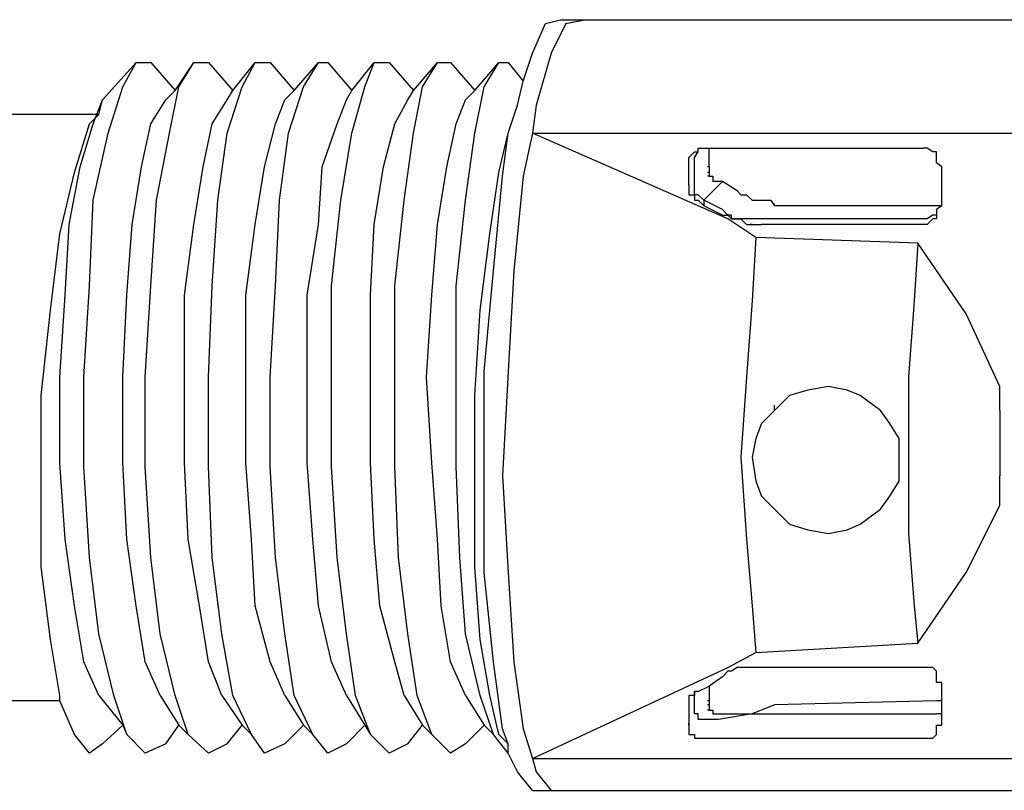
# Model space of a CAD drawing. Header units: millimetres. Extents: x 1114507 to 93926427, y 174473 to 817039.
# Tile 438 of 483: x 2216912 to 2218279, y 770014 to 771083. Entities that reach past the tile are written whole.
import ezdxf

# ---------------------------------------------------------------- set-up
doc = ezdxf.new("R2010")
doc.units = ezdxf.units.MM

msp = doc.modelspace()

# ---------------------------------------------------------------- linework, layer by layer
at = {"color": 7, "linetype": 'Continuous', "lineweight": -2, "elevation": -2718483}
for points in [[(2217623.5, 771036.8), (2217641.6, 771078.2), (2217641.6, 771078.2)], [(2217641.6, 771078.2), (2217662.2, 771083.3), (2217662.2, 771083.3)], [(2217670, 771078.2), (2217649.3, 771036.8), (2217649.3, 771036.8)], [(2217662.2, 771083.3), (2217695.8, 771083.3), (2217695.8, 771083.3)], [(2217670, 771078.2), (2217695.8, 771083.3), (2217695.8, 771083.3)], [(2217695.8, 771083.3), (2219091.2, 771083.3), (2219091.2, 771083.3)], [(2217026.6, 770972.2), (2217073.1, 771023.9), (2217073.1, 771023.9)], [(2217055, 770990.3), (2217073.1, 771023.9), (2217073.1, 771023.9)], [(2217073.1, 771023.9), (2217093.8, 771023.9), (2217093.8, 771023.9)], [(2217093.8, 771023.9), (2217127.4, 770985.1), (2217127.4, 770985.1)], [(2217127.4, 770985.1), (2217153.2, 771023.9), (2217153.2, 771023.9)], [(2217132.5, 770990.3), (2217153.2, 771023.9), (2217153.2, 771023.9)], [(2217153.2, 771023.9), (2217173.9, 771023.9), (2217173.9, 771023.9)], [(2217173.9, 771023.9), (2217207.5, 770985.1), (2217207.5, 770985.1)], [(2217207.5, 770985.1), (2217238.5, 771023.9), (2217238.5, 771023.9)], [(2217220.4, 770990.3), (2217238.5, 771023.9), (2217238.5, 771023.9)], [(2217238.5, 771023.9), (2217259.1, 771023.9), (2217259.1, 771023.9)], [(2217259.1, 771023.9), (2217292.7, 770985.1), (2217292.7, 770985.1)], [(2217292.7, 770985.1), (2217326.3, 771023.9), (2217326.3, 771023.9)], [(2217305.7, 770990.3), (2217326.3, 771023.9), (2217326.3, 771023.9)], [(2217326.3, 771023.9), (2217339.2, 771023.9), (2217339.2, 771023.9)], [(2217339.2, 771023.9), (2217372.8, 770985.1), (2217372.8, 770985.1)], [(2217372.8, 770985.1), (2217403.8, 771023.9), (2217403.8, 771023.9)], [(2217390.9, 770990.3), (2217403.8, 771023.9), (2217403.8, 771023.9)], [(2217403.8, 771023.9), (2217424.5, 771023.9), (2217424.5, 771023.9)], [(2217424.5, 771023.9), (2217458.1, 770985.1), (2217458.1, 770985.1)], [(2217458.1, 770985.1), (2217491.7, 771023.9), (2217491.7, 771023.9)], [(2217471, 770990.3), (2217491.7, 771023.9), (2217491.7, 771023.9)], [(2217491.7, 771023.9), (2217509.8, 771023.9), (2217509.8, 771023.9)], [(2217509.8, 771023.9), (2217543.4, 770985.1), (2217543.4, 770985.1)], [(2217543.4, 770985.1), (2217577, 771023.9), (2217577, 771023.9)], [(2217556.3, 770990.3), (2217577, 771023.9), (2217577, 771023.9)], [(2217577, 771023.9), (2217589.9, 771023.9), (2217589.9, 771023.9)], [(2217589.9, 771023.9), (2217610.6, 770998), (2217610.6, 770998)], [(2217610.6, 770998), (2217623.5, 771036.8), (2217623.5, 771036.8)], [(2217649.3, 771036.8), (2217628.7, 770964.5), (2217628.7, 770964.5)], [(2217602.8, 770964.5), (2217610.6, 770998), (2217610.6, 770998)], [(2217034.3, 770925.7), (2217055, 770990.3), (2217055, 770990.3)], [(2217114.4, 770972.2), (2217127.4, 770985.1), (2217127.4, 770985.1)], [(2217119.6, 770925.7), (2217132.5, 770990.3), (2217132.5, 770990.3)], [(2217199.7, 770925.7), (2217220.4, 770990.3), (2217220.4, 770990.3)], [(2217199.7, 770972.2), (2217207.5, 770985.1), (2217207.5, 770985.1)], [(2217279.8, 770972.2), (2217292.7, 770985.1), (2217292.7, 770985.1)], [(2217285, 770925.7), (2217305.7, 770990.3), (2217305.7, 770990.3)], [(2217365.1, 770972.2), (2217372.8, 770985.1), (2217372.8, 770985.1)], [(2217372.8, 770925.7), (2217390.9, 770990.3), (2217390.9, 770990.3)], [(2217450.4, 770972.2), (2217458.1, 770985.1), (2217458.1, 770985.1)], [(2217458.1, 770925.7), (2217471, 770990.3), (2217471, 770990.3)], [(2217530.5, 770972.2), (2217543.4, 770985.1), (2217543.4, 770985.1)], [(2217543.4, 770925.7), (2217556.3, 770990.3), (2217556.3, 770990.3)], [(2217013.7, 770938.6), (2217026.6, 770972.2), (2217026.6, 770972.2)], [(2217021.4, 770951.5), (2217026.6, 770972.2), (2217026.6, 770972.2)], [(2217093.8, 770938.6), (2217114.4, 770972.2), (2217114.4, 770972.2)], [(2217179, 770938.6), (2217199.7, 770972.2), (2217199.7, 770972.2)], [(2217266.9, 770938.6), (2217279.8, 770972.2), (2217279.8, 770972.2)], [(2217352.2, 770938.6), (2217365.1, 770972.2), (2217365.1, 770972.2)], [(2217432.3, 770938.6), (2217450.4, 770972.2), (2217450.4, 770972.2)], [(2217517.5, 770938.6), (2217530.5, 770972.2), (2217530.5, 770972.2)], [(2217589.9, 770925.7), (2217602.8, 770964.5), (2217602.8, 770964.5)], [(2217628.7, 770964.5), (2217623.5, 770925.7), (2217623.5, 770925.7)], [(2217021.4, 770951.5), (2216551.1, 770951.5), (2216551.1, 770951.5)], [(2217008.5, 770938.6), (2217021.4, 770951.5), (2217021.4, 770951.5)], [(2216987.8, 770871.4), (2217008.5, 770938.6), (2217008.5, 770938.6)], [(2216995.6, 770879.2), (2217013.7, 770938.6), (2217013.7, 770938.6)], [(2217080.8, 770879.2), (2217093.8, 770938.6), (2217093.8, 770938.6)], [(2217166.1, 770879.2), (2217179, 770938.6), (2217179, 770938.6)], [(2217251.4, 770879.2), (2217266.9, 770938.6), (2217266.9, 770938.6)], [(2217331.5, 770879.2), (2217352.2, 770938.6), (2217352.2, 770938.6)], [(2217416.8, 770879.2), (2217432.3, 770938.6), (2217432.3, 770938.6)], [(2217504.6, 770879.2), (2217517.5, 770938.6), (2217517.5, 770938.6)], [(2217013.7, 770832.7), (2217034.3, 770925.7), (2217034.3, 770925.7)], [(2217101.5, 770832.7), (2217119.6, 770925.7), (2217119.6, 770925.7)], [(2217186.8, 770832.7), (2217199.7, 770925.7), (2217199.7, 770925.7)], [(2217272.1, 770832.7), (2217285, 770925.7), (2217285, 770925.7)], [(2217357.3, 770832.7), (2217372.8, 770925.7), (2217372.8, 770925.7)], [(2217445.2, 770832.7), (2217458.1, 770925.7), (2217458.1, 770925.7)], [(2217530.5, 770832.7), (2217543.4, 770925.7), (2217543.4, 770925.7)], [(2217577, 770871.4), (2217589.9, 770925.7), (2217589.9, 770925.7)], [(2217582.1, 770866.3), (2217589.9, 770925.7), (2217589.9, 770925.7)], [(2217623.5, 770925.7), (2217610.6, 770866.3), (2217610.6, 770866.3)], [(2217623.5, 770925.7), (2219052.4, 770925.7), (2219052.4, 770925.7)], [(2217894.8, 770806.8), (2217623.5, 770925.7), (2217623.5, 770925.7)], [(2217853.5, 770905), (2217861.2, 770905), (2217861.2, 770905)], [(2217853.5, 770899.9), (2217853.5, 770905), (2217853.5, 770905)], [(2217853.5, 770899.9), (2217853.5, 770905), (2217853.5, 770905)], [(2217861.2, 770905), (2217869, 770905), (2217869, 770905)], [(2217869, 770879.2), (2217869, 770905), (2217869, 770905)], [(2217869, 770905), (2218166.1, 770905), (2218166.1, 770905)], [(2218171.3, 770905), (2218166.1, 770905), (2218166.1, 770905)], [(2218179.1, 770899.9), (2218171.3, 770905), (2218171.3, 770905)], [(2217840.5, 770892.1), (2217848.3, 770899.9), (2217848.3, 770899.9)], [(2217840.5, 770884.4), (2217840.5, 770892.1), (2217840.5, 770892.1)], [(2217840.5, 770884.4), (2217840.5, 770886.9), (2217840.5, 770886.9)], [(2217848.3, 770899.9), (2217853.5, 770899.9), (2217853.5, 770899.9)], [(2217848.3, 770892.1), (2217853.5, 770899.9), (2217853.5, 770899.9)], [(2217848.3, 770858.5), (2217848.3, 770892.1), (2217848.3, 770892.1)], [(2218184.2, 770899.9), (2218179.1, 770899.9), (2218179.1, 770899.9)], [(2218184.2, 770892.1), (2218184.2, 770899.9), (2218184.2, 770899.9)], [(2218184.2, 770884.4), (2218184.2, 770892.1), (2218184.2, 770892.1)], [(2218184.2, 770884.4), (2218184.2, 770886.9), (2218184.2, 770886.9)], [(2216980.1, 770799.1), (2216995.6, 770879.2), (2216995.6, 770879.2)], [(2217067.9, 770799.1), (2217080.8, 770879.2), (2217080.8, 770879.2)], [(2217153.2, 770799.1), (2217166.1, 770879.2), (2217166.1, 770879.2)], [(2217238.5, 770799.1), (2217251.4, 770879.2), (2217251.4, 770879.2)], [(2217326.3, 770799.1), (2217331.5, 770879.2), (2217331.5, 770879.2)], [(2217403.8, 770799.1), (2217416.8, 770879.2), (2217416.8, 770879.2)], [(2217491.7, 770799.1), (2217504.6, 770879.2), (2217504.6, 770879.2)], [(2217840.5, 770879.2), (2217840.5, 770884.4), (2217840.5, 770884.4)], [(2217840.5, 770853.3), (2217840.5, 770879.2), (2217840.5, 770879.2)], [(2217869, 770879.2), (2217866.4, 770879.2), (2217866.4, 770879.2)], [(2217869, 770879.2), (2217866.4, 770879.2), (2217866.4, 770879.2)], [(2217869, 770879.2), (2217869, 770871.4), (2217869, 770871.4)], [(2218192, 770879.2), (2218184.2, 770884.4), (2218184.2, 770884.4)], [(2218192, 770824.9), (2218192, 770879.2), (2218192, 770879.2)], [(2216967.2, 770786.2), (2216987.8, 770871.4), (2216987.8, 770871.4)], [(2217564.1, 770786.2), (2217577, 770871.4), (2217577, 770871.4)], [(2217569.2, 770734.5), (2217582.1, 770866.3), (2217582.1, 770866.3)], [(2217610.6, 770866.3), (2217597.6, 770734.5), (2217597.6, 770734.5)], [(2217869, 770871.4), (2217866.4, 770871.4), (2217866.4, 770871.4)], [(2217869, 770871.4), (2217866.4, 770871.4), (2217866.4, 770871.4)], [(2217869, 770871.4), (2217866.4, 770871.4), (2217866.4, 770871.4)], [(2217869, 770866.3), (2217866.4, 770866.3), (2217866.4, 770866.3)], [(2217869, 770871.4), (2217869, 770866.3), (2217869, 770866.3)], [(2217869, 770866.3), (2217874.1, 770866.3), (2217874.1, 770866.3)], [(2217874.1, 770866.3), (2217874.1, 770858.5), (2217874.1, 770858.5)], [(2217840.5, 770853.3), (2217840.5, 770845.6), (2217840.5, 770845.6)], [(2217840.5, 770845.6), (2217840.5, 770840.4), (2217840.5, 770840.4)], [(2217848.3, 770853.3), (2217848.3, 770858.5), (2217848.3, 770858.5)], [(2217848.3, 770845.6), (2217848.3, 770853.3), (2217848.3, 770853.3)], [(2217848.3, 770840.4), (2217848.3, 770845.6), (2217848.3, 770845.6)], [(2217887.1, 770858.5), (2217861.2, 770832.7), (2217861.2, 770832.7)], [(2217887.1, 770858.5), (2217874.1, 770858.5), (2217874.1, 770858.5)], [(2217907.7, 770845.6), (2217887.1, 770858.5), (2217887.1, 770858.5)], [(2217907.7, 770845.6), (2217912.9, 770840.4), (2217912.9, 770840.4)], [(2217008.5, 770713.8), (2217013.7, 770832.7), (2217013.7, 770832.7)], [(2217093.8, 770713.8), (2217101.5, 770832.7), (2217101.5, 770832.7)], [(2217179, 770713.8), (2217186.8, 770832.7), (2217186.8, 770832.7)], [(2217266.9, 770713.8), (2217272.1, 770832.7), (2217272.1, 770832.7)], [(2217344.4, 770713.8), (2217357.3, 770832.7), (2217357.3, 770832.7)], [(2217432.3, 770713.8), (2217445.2, 770832.7), (2217445.2, 770832.7)], [(2217517.5, 770713.8), (2217530.5, 770832.7), (2217530.5, 770832.7)], [(2217840.5, 770840.4), (2217848.3, 770840.4), (2217848.3, 770840.4)], [(2217848.3, 770840.4), (2217848.3, 770832.7), (2217848.3, 770832.7)], [(2217853.5, 770840.4), (2217848.3, 770840.4), (2217848.3, 770840.4)], [(2217848.3, 770832.7), (2217853.5, 770832.7), (2217853.5, 770832.7)], [(2217861.2, 770832.7), (2217853.5, 770840.4), (2217853.5, 770840.4)], [(2217861.2, 770824.9), (2217853.5, 770832.7), (2217853.5, 770832.7)], [(2217861.2, 770832.7), (2217861.2, 770824.9), (2217861.2, 770824.9)], [(2217887.1, 770819.8), (2217861.2, 770832.7), (2217861.2, 770832.7)], [(2217912.9, 770840.4), (2217920.7, 770840.4), (2217920.7, 770840.4)], [(2217920.7, 770840.4), (2217928.4, 770832.7), (2217928.4, 770832.7)], [(2217928.4, 770832.7), (2217933.6, 770832.7), (2217933.6, 770832.7)], [(2217933.6, 770832.7), (2217941.3, 770832.7), (2217941.3, 770832.7)], [(2217941.3, 770832.7), (2217946.5, 770832.7), (2217946.5, 770832.7)], [(2217946.5, 770832.7), (2217954.2, 770832.7), (2217954.2, 770832.7)], [(2217954.2, 770832.7), (2217959.4, 770824.9), (2217959.4, 770824.9)], [(2217887.1, 770812), (2217861.2, 770824.9), (2217861.2, 770824.9)], [(2217894.8, 770812), (2217887.1, 770819.8), (2217887.1, 770819.8)], [(2217959.4, 770824.9), (2217959.4, 770827.5), (2217959.4, 770827.5)], [(2218184.2, 770824.9), (2217959.4, 770824.9), (2217959.4, 770824.9)], [(2218192, 770824.9), (2218184.2, 770824.9), (2218184.2, 770824.9)], [(2218192, 770824.9), (2218184.2, 770819.8), (2218184.2, 770819.8)], [(2218184.2, 770819.8), (2218184.2, 770812), (2218184.2, 770812)], [(2218192, 770824.9), (2218192, 770827.5), (2218192, 770827.5)], [(2217887.1, 770812), (2217894.8, 770812), (2217894.8, 770812)], [(2217894.8, 770812), (2217900, 770806.8), (2217900, 770806.8)], [(2217900, 770812), (2217894.8, 770812), (2217894.8, 770812)], [(2217933.6, 770781), (2217894.8, 770806.8), (2217894.8, 770806.8)], [(2217900, 770806.8), (2217900, 770812), (2217900, 770812)], [(2217900, 770806.8), (2217907.7, 770806.8), (2217907.7, 770806.8)], [(2217907.7, 770806.8), (2217900, 770806.8), (2217900, 770806.8)], [(2217907.7, 770806.8), (2217912.9, 770806.8), (2217912.9, 770806.8)], [(2217912.9, 770806.8), (2217907.7, 770806.8), (2217907.7, 770806.8)], [(2217912.9, 770806.8), (2217920.7, 770799.1), (2217920.7, 770799.1)], [(2217920.7, 770806.8), (2217912.9, 770806.8), (2217912.9, 770806.8)], [(2217928.4, 770806.8), (2217920.7, 770806.8), (2217920.7, 770806.8)], [(2217933.6, 770806.8), (2217928.4, 770806.8), (2217928.4, 770806.8)], [(2217941.3, 770806.8), (2217933.6, 770806.8), (2217933.6, 770806.8)], [(2218166.1, 770806.8), (2217941.3, 770806.8), (2217941.3, 770806.8)], [(2218171.3, 770806.8), (2218166.1, 770806.8), (2218166.1, 770806.8)], [(2218179.1, 770812), (2218171.3, 770806.8), (2218171.3, 770806.8)], [(2218179.1, 770806.8), (2218171.3, 770799.1), (2218171.3, 770799.1)], [(2218184.2, 770812), (2218179.1, 770812), (2218179.1, 770812)], [(2218184.2, 770806.8), (2218179.1, 770806.8), (2218179.1, 770806.8)], [(2218184.2, 770812), (2218184.2, 770806.8), (2218184.2, 770806.8)], [(2216974.9, 770700.9), (2216980.1, 770799.1), (2216980.1, 770799.1)], [(2217060.2, 770700.9), (2217067.9, 770799.1), (2217067.9, 770799.1)], [(2217140.3, 770700.9), (2217153.2, 770799.1), (2217153.2, 770799.1)], [(2217225.6, 770700.9), (2217238.5, 770799.1), (2217238.5, 770799.1)], [(2217310.8, 770700.9), (2217326.3, 770799.1), (2217326.3, 770799.1)], [(2217398.7, 770700.9), (2217403.8, 770799.1), (2217403.8, 770799.1)], [(2217484, 770700.9), (2217491.7, 770799.1), (2217491.7, 770799.1)], [(2217920.7, 770799.1), (2217928.4, 770799.1), (2217928.4, 770799.1)], [(2217928.4, 770799.1), (2217925.8, 770799.1), (2217925.8, 770799.1)], [(2217928.4, 770799.1), (2217933.6, 770799.1), (2217933.6, 770799.1)], [(2217933.6, 770799.1), (2217941.3, 770799.1), (2217941.3, 770799.1)], [(2218166.1, 770799.1), (2217941.3, 770799.1), (2217941.3, 770799.1)], [(2218171.3, 770799.1), (2218166.1, 770799.1), (2218166.1, 770799.1)], [(2216954.2, 770680.2), (2216967.2, 770786.2), (2216967.2, 770786.2)], [(2217551.1, 770680.2), (2217564.1, 770786.2), (2217564.1, 770786.2)], [(2217933.6, 770781), (2217928.4, 770693.1), (2217928.4, 770693.1)], [(2218158.4, 770773.2), (2217933.6, 770781), (2217933.6, 770781)], [(2218158.4, 770773.2), (2218153.2, 770693.1), (2218153.2, 770693.1)], [(2218225.6, 770675), (2218158.4, 770773.2), (2218158.4, 770773.2)], [(2217556.3, 770594.9), (2217569.2, 770734.5), (2217569.2, 770734.5)], [(2217597.6, 770734.5), (2217589.9, 770594.9), (2217589.9, 770594.9)], [(2217000.7, 770587.2), (2217008.5, 770713.8), (2217008.5, 770713.8)], [(2217086, 770587.2), (2217093.8, 770713.8), (2217093.8, 770713.8)], [(2217173.9, 770587.2), (2217179, 770713.8), (2217179, 770713.8)], [(2217259.1, 770587.2), (2217266.9, 770713.8), (2217266.9, 770713.8)], [(2217344.4, 770587.2), (2217344.4, 770713.8), (2217344.4, 770713.8)], [(2217432.3, 770587.2), (2217432.3, 770713.8), (2217432.3, 770713.8)], [(2217517.5, 770587.2), (2217517.5, 770713.8), (2217517.5, 770713.8)], [(2216967.2, 770587.2), (2216974.9, 770700.9), (2216974.9, 770700.9)], [(2217055, 770587.2), (2217060.2, 770700.9), (2217060.2, 770700.9)], [(2217140.3, 770587.2), (2217140.3, 770700.9), (2217140.3, 770700.9)], [(2217225.6, 770587.2), (2217225.6, 770700.9), (2217225.6, 770700.9)], [(2217310.8, 770587.2), (2217310.8, 770700.9), (2217310.8, 770700.9)], [(2217398.7, 770587.2), (2217398.7, 770700.9), (2217398.7, 770700.9)], [(2217476.2, 770587.2), (2217484, 770700.9), (2217484, 770700.9)], [(2217928.4, 770693.1), (2217920.7, 770587.2), (2217920.7, 770587.2)], [(2218153.2, 770693.1), (2218145.5, 770587.2), (2218145.5, 770587.2)], [(2216941.3, 770561.4), (2216954.2, 770680.2), (2216954.2, 770680.2)], [(2217543.4, 770561.4), (2217551.1, 770680.2), (2217551.1, 770680.2)], [(2218272.1, 770574.3), (2218225.6, 770675), (2218225.6, 770675)], [(2216967.2, 770468.3), (2216967.2, 770587.2), (2216967.2, 770587.2)], [(2217000.7, 770463.2), (2217000.7, 770587.2), (2217000.7, 770587.2)], [(2217055, 770468.3), (2217055, 770587.2), (2217055, 770587.2)], [(2217086, 770463.2), (2217086, 770587.2), (2217086, 770587.2)], [(2217140.3, 770468.3), (2217140.3, 770587.2), (2217140.3, 770587.2)], [(2217173.9, 770463.2), (2217173.9, 770587.2), (2217173.9, 770587.2)], [(2217225.6, 770468.3), (2217225.6, 770587.2), (2217225.6, 770587.2)], [(2217259.1, 770463.2), (2217259.1, 770587.2), (2217259.1, 770587.2)], [(2217310.8, 770468.3), (2217310.8, 770587.2), (2217310.8, 770587.2)], [(2217344.4, 770463.2), (2217344.4, 770587.2), (2217344.4, 770587.2)], [(2217398.7, 770468.3), (2217398.7, 770587.2), (2217398.7, 770587.2)], [(2217432.3, 770463.2), (2217432.3, 770587.2), (2217432.3, 770587.2)], [(2217484, 770468.3), (2217476.2, 770587.2), (2217476.2, 770587.2)], [(2217517.5, 770463.2), (2217517.5, 770587.2), (2217517.5, 770587.2)], [(2217556.3, 770450.2), (2217556.3, 770594.9), (2217556.3, 770594.9)], [(2217589.9, 770594.9), (2217582.1, 770450.2), (2217582.1, 770450.2)], [(2217920.7, 770587.2), (2217912.9, 770476.1), (2217912.9, 770476.1)], [(2218145.5, 770587.2), (2218145.5, 770476.1), (2218145.5, 770476.1)], [(2218034.3, 770574.3), (2218005.9, 770569.1), (2218005.9, 770569.1)], [(2218060.2, 770569.1), (2218034.3, 770574.3), (2218034.3, 770574.3)], [(2218272.1, 770540.7), (2218272.1, 770574.3), (2218272.1, 770574.3)], [(2216941.3, 770442.5), (2216941.3, 770561.4), (2216941.3, 770561.4)], [(2217543.4, 770442.5), (2217543.4, 770561.4), (2217543.4, 770561.4)], [(2217980.1, 770561.4), (2217959.4, 770540.7), (2217959.4, 770540.7)], [(2218005.9, 770569.1), (2217980.1, 770561.4), (2217980.1, 770561.4)], [(2218078.3, 770561.4), (2218060.2, 770569.1), (2218060.2, 770569.1)], [(2218106.7, 770540.7), (2218078.3, 770561.4), (2218078.3, 770561.4)], [(2217959.4, 770540.7), (2217959.4, 770548.4), (2217959.4, 770548.4)], [(2217959.4, 770540.7), (2217941.3, 770522.6), (2217941.3, 770522.6)], [(2218119.6, 770522.6), (2218106.7, 770540.7), (2218106.7, 770540.7)], [(2218272.1, 770540.7), (2218272.1, 770494.2), (2218272.1, 770494.2)], [(2217941.3, 770522.6), (2217933.6, 770501.9), (2217933.6, 770501.9)], [(2218132.5, 770501.9), (2218119.6, 770522.6), (2218119.6, 770522.6)], [(2217933.6, 770501.9), (2217928.4, 770476.1), (2217928.4, 770476.1)], [(2218132.5, 770476.1), (2218132.5, 770501.9), (2218132.5, 770501.9)], [(2218272.1, 770494.2), (2218272.1, 770450.2), (2218272.1, 770450.2)], [(2216974.9, 770362.4), (2216967.2, 770468.3), (2216967.2, 770468.3)], [(2217008.5, 770336.5), (2217000.7, 770463.2), (2217000.7, 770463.2)], [(2217060.2, 770362.4), (2217055, 770468.3), (2217055, 770468.3)], [(2217093.8, 770336.5), (2217086, 770463.2), (2217086, 770463.2)], [(2217145.4, 770362.4), (2217140.3, 770468.3), (2217140.3, 770468.3)], [(2217179, 770336.5), (2217173.9, 770463.2), (2217173.9, 770463.2)], [(2217233.3, 770362.4), (2217225.6, 770468.3), (2217225.6, 770468.3)], [(2217266.9, 770336.5), (2217259.1, 770463.2), (2217259.1, 770463.2)], [(2217318.6, 770362.4), (2217310.8, 770468.3), (2217310.8, 770468.3)], [(2217352.2, 770336.5), (2217344.4, 770463.2), (2217344.4, 770463.2)], [(2217403.8, 770362.4), (2217398.7, 770468.3), (2217398.7, 770468.3)], [(2217437.4, 770336.5), (2217432.3, 770463.2), (2217432.3, 770463.2)], [(2217491.7, 770362.4), (2217484, 770468.3), (2217484, 770468.3)], [(2217522.7, 770336.5), (2217517.5, 770463.2), (2217517.5, 770463.2)], [(2217912.9, 770476.1), (2217920.7, 770362.4), (2217920.7, 770362.4)], [(2217928.4, 770476.1), (2217933.6, 770442.5), (2217933.6, 770442.5)], [(2218132.5, 770442.5), (2218132.5, 770476.1), (2218132.5, 770476.1)], [(2218145.5, 770476.1), (2218145.5, 770370.1), (2218145.5, 770370.1)], [(2217556.3, 770315.9), (2217556.3, 770450.2), (2217556.3, 770450.2)], [(2217582.1, 770450.2), (2217589.9, 770315.9), (2217589.9, 770315.9)], [(2218272.1, 770408.9), (2218272.1, 770450.2), (2218272.1, 770450.2)], [(2216941.3, 770323.6), (2216941.3, 770442.5), (2216941.3, 770442.5)], [(2217543.4, 770323.6), (2217543.4, 770442.5), (2217543.4, 770442.5)], [(2217933.6, 770442.5), (2217941.3, 770421.8), (2217941.3, 770421.8)], [(2218119.6, 770421.8), (2218132.5, 770442.5), (2218132.5, 770442.5)], [(2217941.3, 770421.8), (2217959.4, 770403.7), (2217959.4, 770403.7)], [(2218106.7, 770403.7), (2218119.6, 770421.8), (2218119.6, 770421.8)], [(2218225.6, 770315.9), (2218272.1, 770408.9), (2218272.1, 770408.9)], [(2217959.4, 770403.7), (2217980.1, 770383.1), (2217980.1, 770383.1)], [(2218078.3, 770383.1), (2218106.7, 770403.7), (2218106.7, 770403.7)], [(2217980.1, 770383.1), (2218005.9, 770375.3), (2218005.9, 770375.3)], [(2218060.2, 770375.3), (2218078.3, 770383.1), (2218078.3, 770383.1)], [(2218005.9, 770375.3), (2218034.3, 770370.1), (2218034.3, 770370.1)], [(2218034.3, 770370.1), (2218060.2, 770375.3), (2218060.2, 770375.3)], [(2218145.5, 770370.1), (2218153.2, 770269.4), (2218153.2, 770269.4)], [(2216987.8, 770269.4), (2216974.9, 770362.4), (2216974.9, 770362.4)], [(2217073.1, 770269.4), (2217060.2, 770362.4), (2217060.2, 770362.4)], [(2217161, 770269.4), (2217145.4, 770362.4), (2217145.4, 770362.4)], [(2217238.5, 770269.4), (2217233.3, 770362.4), (2217233.3, 770362.4)], [(2217326.3, 770269.4), (2217318.6, 770362.4), (2217318.6, 770362.4)], [(2217411.6, 770269.4), (2217403.8, 770362.4), (2217403.8, 770362.4)], [(2217496.9, 770269.4), (2217491.7, 770362.4), (2217491.7, 770362.4)], [(2217920.7, 770362.4), (2217928.4, 770269.4), (2217928.4, 770269.4)], [(2217021.4, 770230.6), (2217008.5, 770336.5), (2217008.5, 770336.5)], [(2217106.7, 770230.6), (2217093.8, 770336.5), (2217093.8, 770336.5)], [(2217192, 770230.6), (2217179, 770336.5), (2217179, 770336.5)], [(2217279.8, 770230.6), (2217266.9, 770336.5), (2217266.9, 770336.5)], [(2217365.1, 770230.6), (2217352.2, 770336.5), (2217352.2, 770336.5)], [(2217450.4, 770230.6), (2217437.4, 770336.5), (2217437.4, 770336.5)], [(2217530.5, 770230.6), (2217522.7, 770336.5), (2217522.7, 770336.5)], [(2216954.2, 770222.8), (2216941.3, 770323.6), (2216941.3, 770323.6)], [(2217551.1, 770222.8), (2217543.4, 770323.6), (2217543.4, 770323.6)], [(2217569.2, 770191.8), (2217556.3, 770315.9), (2217556.3, 770315.9)], [(2217589.9, 770315.9), (2217597.6, 770191.8), (2217597.6, 770191.8)], [(2218158.4, 770217.7), (2218225.6, 770315.9), (2218225.6, 770315.9)], [(2217000.7, 770191.8), (2216987.8, 770269.4), (2216987.8, 770269.4)], [(2217086, 770191.8), (2217073.1, 770269.4), (2217073.1, 770269.4)], [(2217173.9, 770191.8), (2217161, 770269.4), (2217161, 770269.4)], [(2217259.1, 770191.8), (2217238.5, 770269.4), (2217238.5, 770269.4)], [(2217344.4, 770191.8), (2217326.3, 770269.4), (2217326.3, 770269.4)], [(2217432.3, 770191.8), (2217411.6, 770269.4), (2217411.6, 770269.4)], [(2217509.8, 770191.8), (2217496.9, 770269.4), (2217496.9, 770269.4)], [(2217928.4, 770269.4), (2217933.6, 770204.8), (2217933.6, 770204.8)], [(2218153.2, 770269.4), (2218158.4, 770217.7), (2218158.4, 770217.7)], [(2217042.1, 770145.3), (2217021.4, 770230.6), (2217021.4, 770230.6)], [(2217127.4, 770145.3), (2217106.7, 770230.6), (2217106.7, 770230.6)], [(2217207.5, 770145.3), (2217192, 770230.6), (2217192, 770230.6)], [(2217292.7, 770145.3), (2217279.8, 770230.6), (2217279.8, 770230.6)], [(2217378, 770145.3), (2217365.1, 770230.6), (2217365.1, 770230.6)], [(2217463.3, 770145.3), (2217450.4, 770230.6), (2217450.4, 770230.6)], [(2217551.1, 770145.3), (2217530.5, 770230.6), (2217530.5, 770230.6)], [(2216967.2, 770145.3), (2216954.2, 770222.8), (2216954.2, 770222.8)], [(2217564.1, 770145.3), (2217551.1, 770222.8), (2217551.1, 770222.8)], [(2217933.6, 770204.8), (2218158.4, 770217.7), (2218158.4, 770217.7)], [(2217894.8, 770184.1), (2217933.6, 770204.8), (2217933.6, 770204.8)], [(2217021.4, 770145.3), (2217000.7, 770191.8), (2217000.7, 770191.8)], [(2217106.7, 770145.3), (2217086, 770191.8), (2217086, 770191.8)], [(2217192, 770145.3), (2217173.9, 770191.8), (2217173.9, 770191.8)], [(2217279.8, 770145.3), (2217259.1, 770191.8), (2217259.1, 770191.8)], [(2217365.1, 770145.3), (2217344.4, 770191.8), (2217344.4, 770191.8)], [(2217445.2, 770145.3), (2217432.3, 770191.8), (2217432.3, 770191.8)], [(2217530.5, 770145.3), (2217509.8, 770191.8), (2217509.8, 770191.8)], [(2217582.1, 770098.8), (2217569.2, 770191.8), (2217569.2, 770191.8)], [(2217597.6, 770191.8), (2217610.6, 770098.8), (2217610.6, 770098.8)], [(2217623.5, 770057.5), (2217894.8, 770184.1), (2217894.8, 770184.1)], [(2217894.8, 770178.9), (2217887.1, 770171.2), (2217887.1, 770171.2)], [(2217900, 770178.9), (2217894.8, 770178.9), (2217894.8, 770178.9)], [(2217907.7, 770184.1), (2217900, 770178.9), (2217900, 770178.9)], [(2217912.9, 770184.1), (2217907.7, 770184.1), (2217907.7, 770184.1)], [(2217920.7, 770184.1), (2217912.9, 770184.1), (2217912.9, 770184.1)], [(2217928.4, 770184.1), (2217920.7, 770184.1), (2217920.7, 770184.1)], [(2217928.4, 770184.1), (2217925.8, 770184.1), (2217925.8, 770184.1)], [(2217933.6, 770184.1), (2217928.4, 770184.1), (2217928.4, 770184.1)], [(2217941.3, 770184.1), (2217933.6, 770184.1), (2217933.6, 770184.1)], [(2218166.1, 770184.1), (2217941.3, 770184.1), (2217941.3, 770184.1)], [(2218171.3, 770184.1), (2218166.1, 770184.1), (2218166.1, 770184.1)], [(2218179.1, 770184.1), (2218171.3, 770184.1), (2218171.3, 770184.1)], [(2218184.2, 770178.9), (2218179.1, 770184.1), (2218179.1, 770184.1)], [(2218184.2, 770171.2), (2218184.2, 770178.9), (2218184.2, 770178.9)], [(2217887.1, 770171.2), (2217869, 770158.2), (2217869, 770158.2)], [(2218184.2, 770163.4), (2218184.2, 770171.2), (2218184.2, 770171.2)], [(2218192, 770163.4), (2218184.2, 770163.4), (2218184.2, 770163.4)], [(2218192, 770137.6), (2218192, 770163.4), (2218192, 770163.4)], [(2217848.3, 770145.3), (2217848.3, 770150.5), (2217848.3, 770150.5)], [(2217853.5, 770150.5), (2217848.3, 770150.5), (2217848.3, 770150.5)], [(2217848.3, 770150.5), (2217848.3, 770145.3), (2217848.3, 770145.3)], [(2217853.5, 770150.5), (2217869, 770158.2), (2217869, 770158.2)], [(2217869, 770158.2), (2217869, 770137.6), (2217869, 770137.6)], [(2216967.2, 770137.6), (2216504.6, 770137.6), (2216504.6, 770137.6)], [(2216967.2, 770137.6), (2216967.2, 770145.3), (2216967.2, 770145.3)], [(2216987.8, 770091.1), (2216967.2, 770137.6), (2216967.2, 770137.6)], [(2217021.4, 770145.3), (2217055, 770104), (2217055, 770104)], [(2217060.2, 770091.1), (2217042.1, 770145.3), (2217042.1, 770145.3)], [(2217106.7, 770145.3), (2217132.5, 770104), (2217132.5, 770104)], [(2217145.4, 770091.1), (2217127.4, 770145.3), (2217127.4, 770145.3)], [(2217192, 770145.3), (2217220.4, 770104), (2217220.4, 770104)], [(2217233.3, 770091.1), (2217207.5, 770145.3), (2217207.5, 770145.3)], [(2217279.8, 770145.3), (2217305.7, 770104), (2217305.7, 770104)], [(2217318.6, 770091.1), (2217292.7, 770145.3), (2217292.7, 770145.3)], [(2217365.1, 770145.3), (2217390.9, 770104), (2217390.9, 770104)], [(2217398.7, 770091.1), (2217378, 770145.3), (2217378, 770145.3)], [(2217445.2, 770145.3), (2217471, 770104), (2217471, 770104)], [(2217484, 770091.1), (2217463.3, 770145.3), (2217463.3, 770145.3)], [(2217530.5, 770145.3), (2217556.3, 770104), (2217556.3, 770104)], [(2217569.2, 770091.1), (2217551.1, 770145.3), (2217551.1, 770145.3)], [(2217577, 770091.1), (2217564.1, 770145.3), (2217564.1, 770145.3)], [(2217848.3, 770145.3), (2217840.5, 770145.3), (2217840.5, 770145.3)], [(2217840.5, 770145.3), (2217840.5, 770137.6), (2217840.5, 770137.6)], [(2217840.5, 770137.6), (2217840.5, 770132.4), (2217840.5, 770132.4)], [(2217848.3, 770137.6), (2217848.3, 770145.3), (2217848.3, 770145.3)], [(2217848.3, 770119.5), (2217848.3, 770137.6), (2217848.3, 770137.6)], [(2217869, 770137.6), (2217866.4, 770137.6), (2217866.4, 770137.6)], [(2217869, 770137.6), (2217869, 770132.4), (2217869, 770132.4)], [(2218184.2, 770137.6), (2217959.4, 770132.4), (2217959.4, 770132.4)], [(2218192, 770137.6), (2218184.2, 770137.6), (2218184.2, 770137.6)], [(2218192, 770119.5), (2218192, 770137.6), (2218192, 770137.6)], [(2217840.5, 770132.4), (2217840.5, 770104), (2217840.5, 770104)], [(2217869, 770132.4), (2217866.4, 770132.4), (2217866.4, 770132.4)], [(2217869, 770124.7), (2217866.4, 770124.7), (2217866.4, 770124.7)], [(2217869, 770132.4), (2217869, 770124.7), (2217869, 770124.7)], [(2217869, 770124.7), (2217874.1, 770124.7), (2217874.1, 770124.7)], [(2217874.1, 770124.7), (2217874.1, 770119.5), (2217874.1, 770119.5)], [(2217959.4, 770132.4), (2217928.4, 770119.5), (2217928.4, 770119.5)], [(2217853.5, 770119.5), (2217848.3, 770119.5), (2217848.3, 770119.5)], [(2217853.5, 770111.7), (2217853.5, 770119.5), (2217853.5, 770119.5)], [(2217861.2, 770111.7), (2217853.5, 770111.7), (2217853.5, 770111.7)], [(2217869, 770111.7), (2217861.2, 770111.7), (2217861.2, 770111.7)], [(2217869, 770111.7), (2217866.4, 770111.7), (2217866.4, 770111.7)], [(2217874.1, 770111.7), (2217869, 770111.7), (2217869, 770111.7)], [(2217874.1, 770119.5), (2217881.9, 770119.5), (2217881.9, 770119.5)], [(2217881.9, 770111.7), (2217874.1, 770111.7), (2217874.1, 770111.7)], [(2217881.9, 770119.5), (2217887.1, 770119.5), (2217887.1, 770119.5)], [(2217928.4, 770119.5), (2217881.9, 770111.7), (2217881.9, 770111.7)], [(2217887.1, 770119.5), (2217928.4, 770119.5), (2217928.4, 770119.5)], [(2217928.4, 770119.5), (2218184.2, 770119.5), (2218184.2, 770119.5)], [(2218192, 770119.5), (2218184.2, 770119.5), (2218184.2, 770119.5)], [(2218192, 770104), (2218192, 770119.5), (2218192, 770119.5)], [(2217026.6, 770078.1), (2217055, 770104), (2217055, 770104)], [(2217055, 770104), (2217060.2, 770091.1), (2217060.2, 770091.1)], [(2217114.4, 770078.1), (2217132.5, 770104), (2217132.5, 770104)], [(2217132.5, 770104), (2217145.4, 770091.1), (2217145.4, 770091.1)], [(2217199.7, 770078.1), (2217220.4, 770104), (2217220.4, 770104)], [(2217220.4, 770104), (2217233.3, 770091.1), (2217233.3, 770091.1)], [(2217279.8, 770078.1), (2217305.7, 770104), (2217305.7, 770104)], [(2217305.7, 770104), (2217318.6, 770091.1), (2217318.6, 770091.1)], [(2217365.1, 770078.1), (2217390.9, 770104), (2217390.9, 770104)], [(2217390.9, 770104), (2217398.7, 770091.1), (2217398.7, 770091.1)], [(2217450.4, 770078.1), (2217471, 770104), (2217471, 770104)], [(2217471, 770104), (2217484, 770091.1), (2217484, 770091.1)], [(2217530.5, 770078.1), (2217556.3, 770104), (2217556.3, 770104)], [(2217556.3, 770104), (2217569.2, 770091.1), (2217569.2, 770091.1)], [(2217589.9, 770078.1), (2217582.1, 770098.8), (2217582.1, 770098.8)], [(2217610.6, 770098.8), (2217623.5, 770057.5), (2217623.5, 770057.5)], [(2217840.5, 770104), (2217840.5, 770106.6), (2217840.5, 770106.6)], [(2217840.5, 770104), (2217840.5, 770098.8), (2217840.5, 770098.8)], [(2217840.5, 770098.8), (2217840.5, 770091.1), (2217840.5, 770091.1)], [(2218184.2, 770098.8), (2218184.2, 770104), (2218184.2, 770104)], [(2218184.2, 770104), (2218192, 770104), (2218192, 770104)], [(2218184.2, 770091.1), (2218184.2, 770098.8), (2218184.2, 770098.8)], [(2217008.5, 770065.2), (2216987.8, 770091.1), (2216987.8, 770091.1)], [(2217086, 770065.2), (2217060.2, 770091.1), (2217060.2, 770091.1)], [(2217173.9, 770065.2), (2217145.4, 770091.1), (2217145.4, 770091.1)], [(2217251.4, 770065.2), (2217233.3, 770091.1), (2217233.3, 770091.1)], [(2217339.2, 770065.2), (2217318.6, 770091.1), (2217318.6, 770091.1)], [(2217424.5, 770065.2), (2217398.7, 770091.1), (2217398.7, 770091.1)], [(2217509.8, 770065.2), (2217484, 770091.1), (2217484, 770091.1)], [(2217589.9, 770065.2), (2217569.2, 770091.1), (2217569.2, 770091.1)], [(2217589.9, 770078.1), (2217577, 770091.1), (2217577, 770091.1)], [(2217840.5, 770091.1), (2217848.3, 770091.1), (2217848.3, 770091.1)], [(2217848.3, 770091.1), (2217848.3, 770085.9), (2217848.3, 770085.9)], [(2217848.3, 770085.9), (2217853.5, 770085.9), (2217853.5, 770085.9)], [(2217853.5, 770085.9), (2217861.2, 770085.9), (2217861.2, 770085.9)], [(2217861.2, 770085.9), (2218166.1, 770085.9), (2218166.1, 770085.9)], [(2218166.1, 770085.9), (2218171.3, 770085.9), (2218171.3, 770085.9)], [(2218171.3, 770085.9), (2218179.1, 770085.9), (2218179.1, 770085.9)], [(2218179.1, 770085.9), (2218184.2, 770091.1), (2218184.2, 770091.1)], [(2217026.6, 770078.1), (2217008.5, 770065.2), (2217008.5, 770065.2)], [(2217114.4, 770078.1), (2217086, 770065.2), (2217086, 770065.2)], [(2217199.7, 770078.1), (2217173.9, 770065.2), (2217173.9, 770065.2)], [(2217279.8, 770078.1), (2217251.4, 770065.2), (2217251.4, 770065.2)], [(2217365.1, 770078.1), (2217339.2, 770065.2), (2217339.2, 770065.2)], [(2217450.4, 770078.1), (2217424.5, 770065.2), (2217424.5, 770065.2)], [(2217530.5, 770078.1), (2217509.8, 770065.2), (2217509.8, 770065.2)], [(2217589.9, 770065.2), (2217589.9, 770078.1), (2217589.9, 770078.1)], [(2217602.8, 770039.4), (2217589.9, 770065.2), (2217589.9, 770065.2)], [(2217623.5, 770057.5), (2219052.4, 770057.5), (2219052.4, 770057.5)], [(2217623.5, 770057.5), (2217628.7, 770039.4), (2217628.7, 770039.4)], [(2217623.5, 770013.5), (2217602.8, 770039.4), (2217602.8, 770039.4)], [(2217628.7, 770039.4), (2217649.3, 770013.5), (2217649.3, 770013.5)], [(2217623.5, 770013.5), (2217649.3, 770013.5), (2217649.3, 770013.5)], [(2217649.3, 770013.5), (2219065.4, 770013.5), (2219065.4, 770013.5)]]:
    msp.add_lwpolyline(points, dxfattribs=at)
for points in [[(2217853.5, 770905), (2217853.5, 770905)], [(2217853.5, 770905), (2217853.5, 770905)], [(2217861.2, 770905), (2217861.2, 770905)], [(2218171.3, 770905), (2218171.3, 770905)], [(2218171.3, 770905), (2218171.3, 770905)], [(2217840.5, 770892.1), (2217840.5, 770892.1)], [(2217848.3, 770899.9), (2217848.3, 770899.9)], [(2217848.3, 770899.9), (2217848.3, 770899.9)], [(2217853.5, 770899.9), (2217853.5, 770899.9)], [(2218179.1, 770899.9), (2218179.1, 770899.9)], [(2218184.2, 770899.9), (2218184.2, 770899.9)], [(2218184.2, 770892.1), (2218184.2, 770892.1)], [(2217874.1, 770866.3), (2217874.1, 770866.3)], [(2217874.1, 770866.3), (2217874.1, 770866.3)], [(2217840.5, 770853.3), (2217840.5, 770853.3)], [(2217840.5, 770853.3), (2217840.5, 770853.3)], [(2217840.5, 770845.6), (2217840.5, 770845.6)], [(2217840.5, 770845.6), (2217840.5, 770845.6)], [(2217848.3, 770858.5), (2217848.3, 770858.5)], [(2217848.3, 770853.3), (2217848.3, 770853.3)], [(2217848.3, 770853.3), (2217848.3, 770853.3)], [(2217848.3, 770845.6), (2217848.3, 770845.6)], [(2217848.3, 770845.6), (2217848.3, 770845.6)], [(2217840.5, 770840.4), (2217840.5, 770840.4)], [(2217848.3, 770840.4), (2217848.3, 770840.4)], [(2217848.3, 770840.4), (2217848.3, 770840.4)], [(2217848.3, 770840.4), (2217848.3, 770840.4)], [(2217848.3, 770840.4), (2217848.3, 770840.4)], [(2217853.5, 770840.4), (2217853.5, 770840.4)], [(2217920.7, 770840.4), (2217920.7, 770840.4)], [(2217933.6, 770832.7), (2217933.6, 770832.7)], [(2217946.5, 770832.7), (2217946.5, 770832.7)], [(2218184.2, 770819.8), (2218184.2, 770819.8)], [(2217887.1, 770812), (2217887.1, 770812)], [(2217894.8, 770812), (2217894.8, 770812)], [(2217900, 770806.8), (2217900, 770806.8)], [(2217912.9, 770806.8), (2217912.9, 770806.8)], [(2217920.7, 770806.8), (2217920.7, 770806.8)], [(2217933.6, 770806.8), (2217933.6, 770806.8)], [(2217933.6, 770806.8), (2217933.6, 770806.8)], [(2218171.3, 770806.8), (2218171.3, 770806.8)], [(2218179.1, 770812), (2218179.1, 770812)], [(2218179.1, 770806.8), (2218179.1, 770806.8)], [(2218184.2, 770812), (2218184.2, 770812)], [(2218184.2, 770812), (2218184.2, 770812)], [(2218184.2, 770812), (2218184.2, 770812)], [(2218184.2, 770812), (2218184.2, 770812)], [(2218171.3, 770799.1), (2218171.3, 770799.1)], [(2218171.3, 770799.1), (2218171.3, 770799.1)], [(2218119.6, 770421.8), (2218119.6, 770421.8)], [(2217900, 770178.9), (2217900, 770178.9)], [(2217912.9, 770184.1), (2217912.9, 770184.1)], [(2218171.3, 770184.1), (2218171.3, 770184.1)], [(2218171.3, 770184.1), (2218171.3, 770184.1)], [(2218179.1, 770184.1), (2218179.1, 770184.1)], [(2218184.2, 770178.9), (2218184.2, 770178.9)], [(2218184.2, 770178.9), (2218184.2, 770178.9)], [(2217887.1, 770171.2), (2217887.1, 770171.2)], [(2218184.2, 770171.2), (2218184.2, 770171.2)], [(2217848.3, 770150.5), (2217848.3, 770150.5)], [(2217848.3, 770150.5), (2217848.3, 770150.5)], [(2217848.3, 770150.5), (2217848.3, 770150.5)], [(2217840.5, 770145.3), (2217840.5, 770145.3)], [(2217840.5, 770145.3), (2217840.5, 770145.3)], [(2217840.5, 770137.6), (2217840.5, 770137.6)], [(2217840.5, 770137.6), (2217840.5, 770137.6)], [(2217840.5, 770137.6), (2217840.5, 770137.6)], [(2217848.3, 770145.3), (2217848.3, 770145.3)], [(2217848.3, 770145.3), (2217848.3, 770145.3)], [(2217848.3, 770145.3), (2217848.3, 770145.3)], [(2217848.3, 770145.3), (2217848.3, 770145.3)], [(2217853.5, 770119.5), (2217853.5, 770119.5)], [(2217853.5, 770111.7), (2217853.5, 770111.7)], [(2217853.5, 770111.7), (2217853.5, 770111.7)], [(2217861.2, 770111.7), (2217861.2, 770111.7)], [(2217874.1, 770119.5), (2217874.1, 770119.5)], [(2217874.1, 770111.7), (2217874.1, 770111.7)], [(2217881.9, 770119.5), (2217881.9, 770119.5)], [(2217881.9, 770111.7), (2217881.9, 770111.7)], [(2217887.1, 770119.5), (2217887.1, 770119.5)], [(2217840.5, 770098.8), (2217840.5, 770098.8)], [(2218184.2, 770098.8), (2218184.2, 770098.8)], [(2217848.3, 770091.1), (2217848.3, 770091.1)], [(2217853.5, 770085.9), (2217853.5, 770085.9)], [(2217853.5, 770085.9), (2217853.5, 770085.9)], [(2217861.2, 770085.9), (2217861.2, 770085.9)], [(2218171.3, 770085.9), (2218171.3, 770085.9)], [(2218171.3, 770085.9), (2218171.3, 770085.9)], [(2218179.1, 770085.9), (2218179.1, 770085.9)], [(2218184.2, 770091.1), (2218184.2, 770091.1)], [(2218184.2, 770091.1), (2218184.2, 770091.1)]]:
    msp.add_lwpolyline(points, close=True, dxfattribs=at)

doc.saveas('drawing.dxf')
